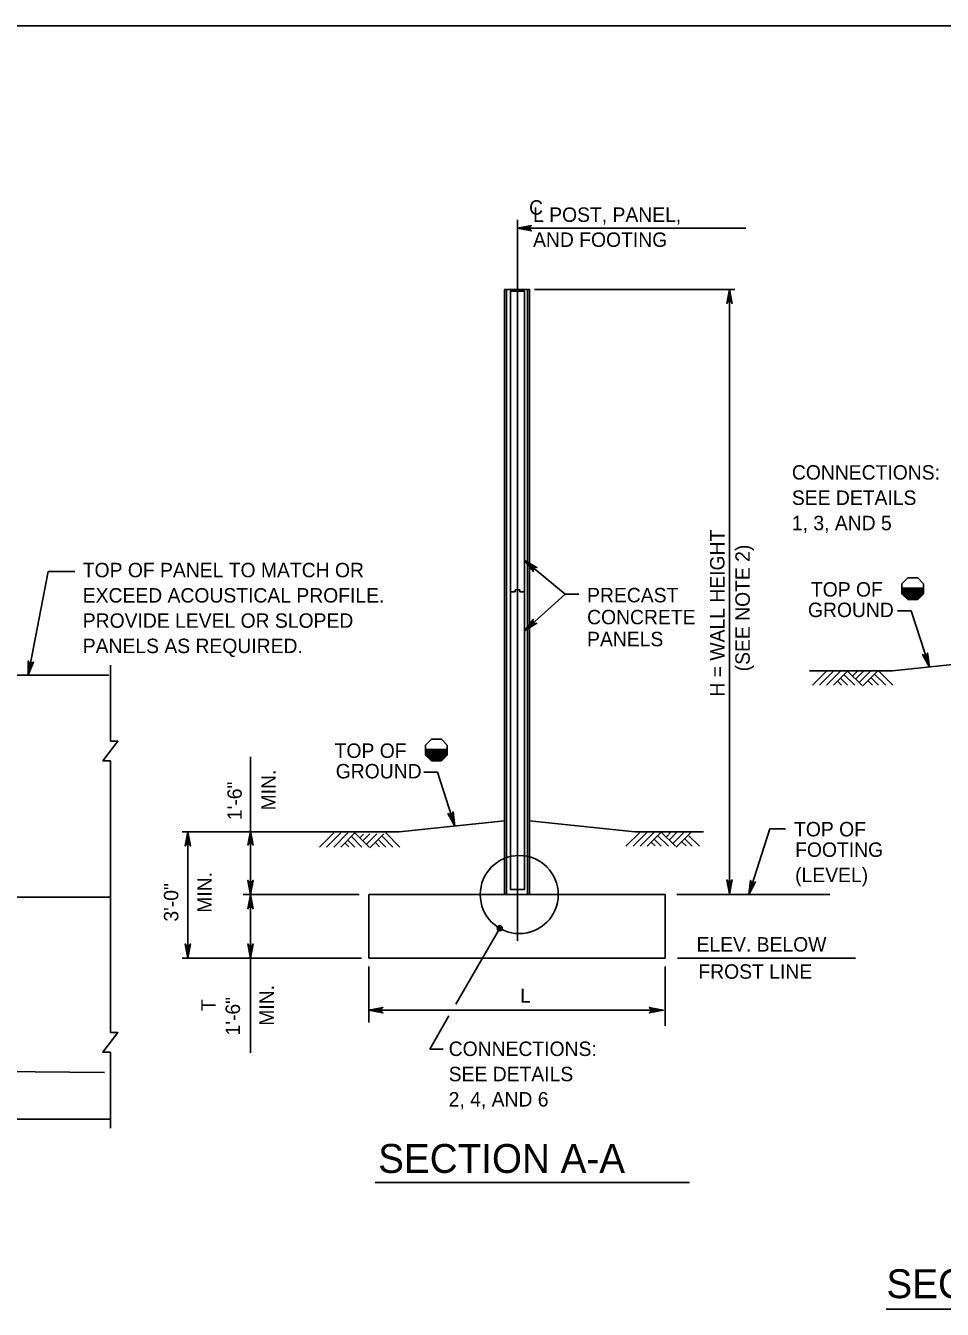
# Model space of a CAD drawing. Extents: x 3475 to 6558, y -3780 to 1166.
# Drawn here: x 4290.8 to 4485.7, y 283.7 to 556.7 of the extents above; entities that cross this region are included whole.
import ezdxf

# ---------------------------------------------------------------- set-up
doc = ezdxf.new("R2010")
doc.units = 0
doc.layers.add('1', color=7, linetype='Continuous')
doc.layers.add('2', color=7, linetype='Continuous')

msp = doc.modelspace()

# ---------------------------------------------------------------- linework, layer by layer
at = {"layer": '1'}
for p, q in [((4395.35, 362.04), (4395.35, 515.36)), ((4395.35, 513.6), (4443.9, 513.6)), ((4392.63, 500.61), (4397.9, 500.61)), ((4392.63, 371.89), (4392.63, 500.61)), ((4393.02, 371.89), (4393.02, 500.61)), ((4397.52, 371.89), (4397.52, 500.61)), ((4397.9, 371.89), (4397.9, 500.61)), ((4398.97, 500.61), (4441.58, 500.61)), ((4440.45, 372.02), (4440.45, 500.61)), ((4396.85, 444.98), (4396.84, 444.98)), ((4396.85, 436.25), (4396.85, 444.98)), ((4405.48, 435.75), (4396.85, 442.95)), ((4295.58, 440.63), (4291.29, 418.53)), ((4301.2, 440.63), (4295.58, 440.63)), ((4477.1, 437.05), (4481.72, 437.05)), ((4478.36, 439.24), (4477.11, 437.99)), ((4477.11, 437.99), (4477.11, 435.87)), ((4477.12, 436.95), (4481.72, 436.95)), ((4477.12, 436.85), (4481.72, 436.85)), ((4478.36, 439.24), (4480.48, 439.24)), ((4480.2, 437.05), (4481.72, 437.05)), ((4480.48, 439.24), (4481.73, 437.99)), ((4481.73, 437.99), (4481.73, 435.87)), ((4393.85, 436.25), (4393.85, 372.97)), ((4394.87, 436.25), (4394.87, 436.73)), ((4394.87, 436.73), (4395.83, 436.73)), ((4395.83, 436.25), (4395.83, 436.73)), ((4396.85, 372.97), (4396.85, 436.25)), ((4405.48, 435.75), (4396.85, 428)), ((4405.48, 435.75), (4408.39, 435.75)), ((4477.1, 436.25), (4481.72, 436.25)), ((4477.1, 436.15), (4481.72, 436.15)), ((4477.1, 436.05), (4481.72, 436.05)), ((4477.1, 435.95), (4481.72, 435.95)), ((4477.11, 436.65), (4481.72, 436.65)), ((4477.11, 436.55), (4481.72, 436.55)), ((4477.11, 436.45), (4481.72, 436.45)), ((4477.11, 436.35), (4481.72, 436.35)), ((4478.36, 434.62), (4477.11, 435.87)), ((4477.12, 436.75), (4481.72, 436.75)), ((4477.12, 435.85), (4481.67, 435.85)), ((4477.22, 435.75), (4481.58, 435.75)), ((4477.32, 435.65), (4481.48, 435.65)), ((4477.42, 435.55), (4481.38, 435.55)), ((4477.53, 435.45), (4481.29, 435.45)), ((4477.63, 435.35), (4481.19, 435.35)), ((4477.73, 435.25), (4481.1, 435.25)), ((4477.83, 435.15), (4481, 435.15)), ((4477.93, 435.05), (4480.9, 435.05)), ((4478.03, 434.95), (4480.81, 434.95)), ((4478.14, 434.85), (4480.71, 434.85)), ((4478.24, 434.75), (4480.62, 434.75)), ((4478.34, 434.65), (4480.52, 434.65)), ((4478.36, 434.62), (4480.48, 434.62)), ((4480.48, 434.62), (4481.73, 435.87)), ((4476.2, 432.24), (4479.1, 432.24)), ((4479.1, 432.24), (4482.96, 420.28)), ((4308.79, 404.48), (4308.79, 420.69)), ((4475.09, 419.45), (4497.5, 421.81)), ((4266.66, 418.53), (4308.45, 418.53)), ((4457.46, 419.45), (4475.09, 419.45)), ((4458.08, 416.39), (4461.14, 419.45)), ((4459.58, 416.39), (4462.64, 419.45)), ((4461.08, 416.39), (4464.14, 419.45)), ((4462.58, 416.39), (4465.64, 419.45)), ((4465.58, 416.39), (4464.08, 417.89)), ((4467.08, 416.39), (4464.83, 418.64)), ((4468.58, 416.39), (4465.58, 419.39)), ((4467.73, 419.45), (4466.61, 418.33)), ((4469, 419.45), (4467.26, 417.71)), ((4470.5, 419.45), (4468.01, 416.96)), ((4472, 419.45), (4468.76, 416.21)), ((4472.17, 416.39), (4470.55, 418.01)), ((4473.67, 416.39), (4471.3, 418.76)), ((4475.17, 416.39), (4472.11, 419.45)), ((4464.26, 416.45), (4463.43, 417.27)), ((4470.85, 416.45), (4469.92, 417.37)), ((4377.07, 404.93), (4375.82, 403.68)), ((4377.07, 404.93), (4379.19, 404.93)), ((4379.19, 404.93), (4380.44, 403.68)), ((4375.81, 402.74), (4380.43, 402.74)), ((4375.81, 401.74), (4380.43, 401.74)), ((4375.81, 401.64), (4380.43, 401.64)), ((4375.82, 403.68), (4375.82, 401.56)), ((4375.82, 402.14), (4380.43, 402.14)), ((4375.82, 402.04), (4380.43, 402.04)), ((4375.82, 401.94), (4380.43, 401.94)), ((4375.82, 401.84), (4380.43, 401.84)), ((4377.07, 400.31), (4375.82, 401.56)), ((4375.83, 402.64), (4380.43, 402.64)), ((4375.83, 402.54), (4380.43, 402.54)), ((4375.83, 402.44), (4380.43, 402.44)), ((4375.83, 402.34), (4380.43, 402.34)), ((4375.83, 402.24), (4380.43, 402.24)), ((4375.83, 401.54), (4380.39, 401.54)), ((4375.93, 401.44), (4380.29, 401.44)), ((4378.92, 402.74), (4380.43, 402.74)), ((4379.19, 400.31), (4380.44, 401.56)), ((4380.44, 403.68), (4380.44, 401.56)), ((4308.79, 342.53), (4308.79, 400.31)), ((4338.58, 401.17), (4338.58, 371.92)), ((4376.04, 401.34), (4380.19, 401.34)), ((4376.14, 401.24), (4380.1, 401.24)), ((4376.24, 401.14), (4380, 401.14)), ((4376.34, 401.04), (4379.91, 401.04)), ((4376.44, 400.94), (4379.81, 400.94)), ((4376.54, 400.84), (4379.71, 400.84)), ((4376.65, 400.74), (4379.62, 400.74)), ((4376.75, 400.64), (4379.52, 400.64)), ((4376.85, 400.54), (4379.43, 400.54)), ((4376.95, 400.44), (4379.33, 400.44)), ((4377.05, 400.34), (4379.23, 400.34)), ((4377.07, 400.31), (4379.19, 400.31)), ((4375.42, 397.93), (4378.32, 397.93)), ((4378.32, 397.93), (4382.03, 386.45)), ((4324.07, 385.21), (4370.23, 385.21)), ((4325.25, 358.39), (4325.25, 385.21)), ((4353.28, 381.98), (4356.28, 384.98)), ((4354.78, 381.98), (4357.78, 384.98)), ((4356.28, 381.98), (4359.28, 384.98)), ((4357.78, 381.98), (4360.78, 384.98)), ((4363.79, 381.98), (4360.78, 384.98)), ((4370.37, 381.98), (4367.37, 384.98)), ((4370.23, 385.21), (4392.63, 387.56)), ((4420.31, 385.21), (4397.9, 387.56)), ((4418.44, 382.16), (4421.45, 385.16)), ((4419.94, 382.16), (4422.95, 385.16)), ((4420.31, 385.21), (4434.9, 385.21)), ((4421.44, 382.16), (4424.45, 385.16)), ((4422.94, 382.16), (4425.95, 385.16)), ((4428.95, 382.16), (4425.95, 385.16)), ((4428.08, 385.21), (4426.98, 384.1)), ((4429.35, 385.21), (4427.62, 383.48)), ((4430.85, 385.21), (4428.37, 382.73)), ((4432.35, 385.21), (4429.12, 381.98)), ((4449.04, 385.84), (4444.54, 371.89)), ((4449.04, 385.84), (4452.35, 385.84)), ((4359.46, 382.03), (4358.64, 382.86)), ((4360.79, 381.98), (4359.28, 383.48)), ((4362.29, 381.98), (4360.03, 384.23)), ((4362.64, 384.74), (4361.81, 383.92)), ((4363.96, 384.8), (4362.46, 383.3)), ((4365.46, 384.8), (4363.21, 382.55)), ((4366.96, 384.8), (4363.96, 381.8)), ((4366.05, 382.03), (4365.23, 382.86)), ((4367.37, 381.98), (4365.87, 383.48)), ((4368.87, 381.98), (4366.62, 384.23)), ((4424.62, 382.22), (4423.8, 383.04)), ((4425.95, 382.16), (4424.45, 383.66)), ((4427.45, 382.16), (4425.2, 384.41)), ((4431.21, 382.22), (4430.39, 383.04)), ((4432.54, 382.16), (4431.04, 383.66)), ((4434.04, 382.16), (4431.79, 384.41)), ((4263.65, 371.32), (4308.79, 371.32)), ((4361.71, 371.89), (4337.02, 371.89)), ((4338.58, 338.23), (4338.58, 371.86)), ((4393.85, 372.97), (4396.85, 372.97)), ((4429.24, 371.89), (4461.76, 371.89)), ((4391.58, 364.71), (4382.26, 348.6)), ((4362.18, 358.39), (4324.07, 358.39)), ((4429.36, 358.39), (4467.23, 358.39)), ((4363.77, 356.56), (4363.77, 344.7)), ((4426.77, 356.56), (4426.77, 343.97)), ((4363.77, 347.28), (4426.37, 347.28)), ((4380.79, 346.06), (4376.69, 338.98)), ((4376.69, 338.98), (4379.59, 338.98)), ((4308.79, 322.19), (4308.79, 338.36)), ((4266.74, 324.11), (4308.79, 324.11)), ((4365.06, 310.61), (4431.97, 310.61)), ((4473.79, 283.67), (4539.09, 283.67))]:
    msp.add_line(p, q, dxfattribs=at)
for points in [[(4395.35, 513.6), (4398.34, 514.16), (4398.11, 514), (4397.99, 513.8), (4397.95, 513.6), (4397.99, 513.4), (4398.11, 513.2), (4398.34, 513.04), (4395.35, 513.6), (4398.11, 513.2), (4397.99, 513.4), (4395.35, 513.6), (4397.95, 513.6), (4397.99, 513.8), (4395.35, 513.6), (4398.11, 514)], [(4396.85, 462.98), (4396.85, 500.23), (4393.85, 500.23), (4393.85, 462.98)], [(4440.45, 500.61), (4441.01, 497.63), (4440.85, 497.85), (4440.65, 497.97), (4440.45, 498.01), (4440.25, 497.97), (4440.05, 497.85), (4439.89, 497.63), (4440.45, 500.61), (4440.05, 497.85), (4440.25, 497.97), (4440.45, 500.61), (4440.45, 498.01), (4440.65, 497.97), (4440.45, 500.61), (4440.85, 497.85)], [(4393.85, 462.98), (4393.85, 445.23)], [(4396.84, 444.98), (4396.85, 444.98), (4396.85, 462.98)], [(4393.85, 445.26), (4393.85, 436.25)], [(4396.85, 442.95), (4399.5, 441.47), (4399.22, 441.5), (4399, 441.42), (4398.85, 441.29), (4398.75, 441.11), (4398.71, 440.88), (4398.79, 440.61), (4396.85, 442.95), (4398.71, 440.88), (4398.75, 441.11), (4396.85, 442.95), (4398.85, 441.29), (4399, 441.42), (4396.85, 442.95), (4399.22, 441.5)], [(4393.85, 436.25), (4394.87, 436.25)], [(4395.83, 436.25), (4396.85, 436.25)], [(4396.85, 428), (4398.7, 430.41), (4398.64, 430.14), (4398.68, 429.91), (4398.79, 429.74), (4398.95, 429.61), (4399.17, 429.54), (4399.45, 429.58), (4396.85, 428), (4399.17, 429.54), (4398.95, 429.61), (4396.85, 428), (4398.79, 429.74), (4398.68, 429.91), (4396.85, 428), (4398.64, 430.14)], [(4482.96, 420.28), (4481.51, 422.95), (4481.73, 422.78), (4481.96, 422.73), (4482.16, 422.76), (4482.34, 422.85), (4482.5, 423.02), (4482.58, 423.29), (4482.96, 420.28), (4482.5, 423.02), (4482.34, 422.85), (4482.96, 420.28), (4482.16, 422.76), (4481.96, 422.73), (4482.96, 420.28), (4481.73, 422.78)], [(4291.29, 418.53), (4291.31, 421.57), (4291.37, 421.44), (4291.42, 421.31), (4291.51, 421.24), (4291.6, 421.16), (4291.69, 421.12), (4291.79, 421.09), (4291.89, 421.08), (4291.99, 421.08), (4292.1, 421.12), (4292.21, 421.16), (4292.31, 421.26), (4292.41, 421.36), (4291.29, 418.53), (4292.31, 421.26), (4292.21, 421.16), (4291.29, 418.53), (4292.1, 421.12), (4291.99, 421.08), (4291.29, 418.53), (4291.89, 421.08), (4291.79, 421.09), (4291.29, 418.53), (4291.69, 421.12), (4291.6, 421.16), (4291.29, 418.53), (4291.51, 421.24), (4291.42, 421.31), (4291.29, 418.53), (4291.37, 421.44)], [(4308.79, 400.31), (4307.2, 400.31), (4310.37, 404.48), (4308.79, 404.48)], [(4382.03, 386.45), (4380.58, 389.11), (4380.8, 388.94), (4381.03, 388.89), (4381.23, 388.92), (4381.41, 389.02), (4381.56, 389.19), (4381.65, 389.46), (4382.03, 386.45), (4381.56, 389.19), (4381.41, 389.02), (4382.03, 386.45), (4381.23, 388.92), (4381.03, 388.89), (4382.03, 386.45), (4380.8, 388.94)], [(4325.25, 385.21), (4325.81, 382.22), (4325.65, 382.45), (4325.45, 382.57), (4325.25, 382.61), (4325.05, 382.57), (4324.85, 382.45), (4324.69, 382.22), (4325.25, 385.21), (4324.85, 382.45), (4325.05, 382.57), (4325.25, 385.21), (4325.25, 382.61), (4325.45, 382.57), (4325.25, 385.21), (4325.65, 382.45)], [(4338.58, 385.39), (4338.02, 382.41), (4338.18, 382.64), (4338.38, 382.76), (4338.58, 382.79), (4338.78, 382.76), (4338.98, 382.64), (4339.14, 382.41), (4338.58, 385.39), (4338.98, 382.64), (4338.78, 382.76), (4338.58, 385.39), (4338.58, 382.79), (4338.38, 382.76), (4338.58, 385.39), (4338.18, 382.64)], [(4338.58, 371.92), (4339.14, 374.91), (4338.98, 374.68), (4338.78, 374.56), (4338.58, 374.52), (4338.38, 374.56), (4338.18, 374.68), (4338.02, 374.91), (4338.58, 371.92), (4338.18, 374.68), (4338.38, 374.56), (4338.58, 371.92), (4338.58, 374.52), (4338.78, 374.56), (4338.58, 371.92), (4338.98, 374.68)], [(4440.45, 372.02), (4439.89, 375), (4440.05, 374.77), (4440.25, 374.65), (4440.45, 374.62), (4440.65, 374.65), (4440.85, 374.77), (4441.01, 375), (4440.45, 372.02), (4440.85, 374.77), (4440.65, 374.65), (4440.45, 372.02), (4440.45, 374.62), (4440.25, 374.65), (4440.45, 372.02), (4440.05, 374.77)], [(4444.54, 371.89), (4444.92, 374.9), (4445.01, 374.63), (4445.16, 374.46), (4445.34, 374.37), (4445.54, 374.34), (4445.77, 374.39), (4445.99, 374.56), (4444.54, 371.89), (4445.77, 374.39), (4445.54, 374.34), (4444.54, 371.89), (4445.34, 374.37), (4445.16, 374.46), (4444.54, 371.89), (4445.01, 374.63)], [(4338.58, 371.86), (4339.14, 368.88), (4338.98, 369.11), (4338.78, 369.23), (4338.58, 369.26), (4338.38, 369.23), (4338.18, 369.11), (4338.02, 368.88), (4338.58, 371.86), (4338.18, 369.11), (4338.38, 369.23), (4338.58, 371.86), (4338.58, 369.26), (4338.78, 369.23), (4338.58, 371.86), (4338.98, 369.11)], [(4325.25, 358.39), (4324.69, 361.37), (4324.85, 361.14), (4325.05, 361.03), (4325.25, 360.99), (4325.45, 361.03), (4325.65, 361.14), (4325.81, 361.37), (4325.25, 358.39), (4325.65, 361.14), (4325.45, 361.03), (4325.25, 358.39), (4325.25, 360.99), (4325.05, 361.03), (4325.25, 358.39), (4324.85, 361.14)], [(4338.58, 358.39), (4338.02, 361.37), (4338.18, 361.14), (4338.38, 361.03), (4338.58, 360.99), (4338.78, 361.03), (4338.98, 361.14), (4339.14, 361.37), (4338.58, 358.39), (4338.98, 361.14), (4338.78, 361.03), (4338.58, 358.39), (4338.58, 360.99), (4338.38, 361.03), (4338.58, 358.39), (4338.18, 361.14)], [(3889.62, 352.08), (3905.99, 352.53), (3918.76, 351.96), (3941.95, 352.8), (3965.21, 352.8), (3988.97, 352.7), (3994.28, 352.8), (4009.66, 352.7), (4024.41, 352.8), (4039.2, 352.58), (4074.57, 352.8), (4094.11, 352.27), (4113.91, 349.72), (4122.13, 348.3), (4134.57, 346.98), (4148.35, 345.24), (4170.86, 342.96), (4188.25, 340.82), (4270.64, 334.38), (4307.51, 334.01)], [(4363.77, 347.28), (4366.75, 347.84), (4366.52, 347.68), (4366.4, 347.48), (4366.37, 347.28), (4366.4, 347.08), (4366.52, 346.88), (4366.75, 346.72), (4363.77, 347.28), (4366.52, 346.88), (4366.4, 347.08), (4363.77, 347.28), (4366.37, 347.28), (4366.4, 347.48), (4363.77, 347.28), (4366.52, 347.68)], [(4426.37, 347.28), (4423.39, 346.72), (4423.62, 346.88), (4423.74, 347.08), (4423.77, 347.28), (4423.74, 347.48), (4423.62, 347.68), (4423.39, 347.84), (4426.37, 347.28), (4423.62, 347.68), (4423.74, 347.48), (4426.37, 347.28), (4423.77, 347.28), (4423.74, 347.08), (4426.37, 347.28), (4423.62, 346.88)], [(4308.79, 338.36), (4307.2, 338.36), (4310.37, 342.53), (4308.79, 342.53)]]:
    msp.add_lwpolyline(points, dxfattribs=at)
msp.add_lwpolyline([(4363.77, 358.39), (4426.77, 358.39), (4426.77, 371.89), (4363.77, 371.89)], close=True, dxfattribs=at)
for centre, radius in [((4395.74, 371.89), 8.3), ((4391.58, 364.71), 0.533), ((4391.58, 364.71), 0.267)]:
    msp.add_circle(centre, radius, dxfattribs=at)
at = {"layer": '2'}
msp.add_line((3801.34, 556.69), (4587.34, 556.69), dxfattribs=at)

# ---------------------------------------------------------------- texts
at = {"layer": '1'}
for s, height, p in [('C', 3.07, (4397.83, 516.49)), ('L POST, PANEL,', 3.0721, (4398.68, 514.96)), ('AND FOOTING', 3.0721, (4398.68, 509.64)), ('CONNECTIONS:', 3.0721, (4453.72, 460.14)), ('SEE DETAILS', 3.0721, (4453.72, 454.76)), ('1, 3, AND 5', 3.0721, (4453.72, 449.38)), ('TOP OF PANEL TO MATCH OR', 3.072, (4302.91, 439.37)), ('EXCEED ACOUSTICAL PROFILE.', 3.072, (4302.91, 433.99)), ('PRECAST', 3.072, (4410.17, 434.04)), ('TOP OF', 3.072, (4457.77, 435.26)), ('PROVIDE LEVEL OR SLOPED', 3.072, (4302.91, 428.62)), ('CONCRETE', 3.072, (4410.17, 429.37)), ('GROUND', 3.072, (4457.14, 430.9)), ('PANELS AS REQUIRED.', 3.072, (4302.91, 423.24)), ('PANELS', 3.072, (4410.17, 424.7)), ('TOP OF', 3.072, (4356.48, 400.95)), ('GROUND', 3.072, (4356.71, 396.59)), ('TOP OF', 3.072, (4454.18, 384.26)), ('FOOTING', 3.072, (4454.41, 379.9)), ('(LEVEL)', 3.072, (4454.41, 374.53)), ('ELEV. BELOW', 3.0721, (4433.44, 359.76)), ('FROST LINE', 3.072, (4433.84, 353.98)), ('L', 3, (4395.95, 348.9)), ('CONNECTIONS:', 3.0721, (4380.73, 337.55)), ('SEE DETAILS', 3.0721, (4380.73, 332.18)), ('2, 4, AND 6', 3.0721, (4380.73, 326.8)), ('SECTION A-A', 6.1441, (4365.74, 312.68)), ('SECTION B-B', 6.1441, (4473.83, 286.04))]:
    msp.add_text(s, height=height, dxfattribs=at).set_placement(p)
for s, height, p in [('H = WALL HEIGHT', 3.0721, (4439.39, 413.99)), ('(SEE NOTE 2)', 3.0721, (4444.77, 419.37)), ('MIN.', 3.072, (4343.93, 389.79)), ('1\'-6"', 3.072, (4336.73, 387.72)), ('3\'-0"', 3.072, (4323.23, 366.13)), ('MIN.', 3.072, (4330.35, 368.02)), ('MIN.', 3.072, (4343.55, 343.99)), ('T', 3.07, (4331.17, 347.11)), ('1\'-6"', 3.072, (4336.35, 341.92))]:
    msp.add_text(s, height=height, rotation=90, dxfattribs=at).set_placement(p)

doc.saveas('drawing.dxf')
